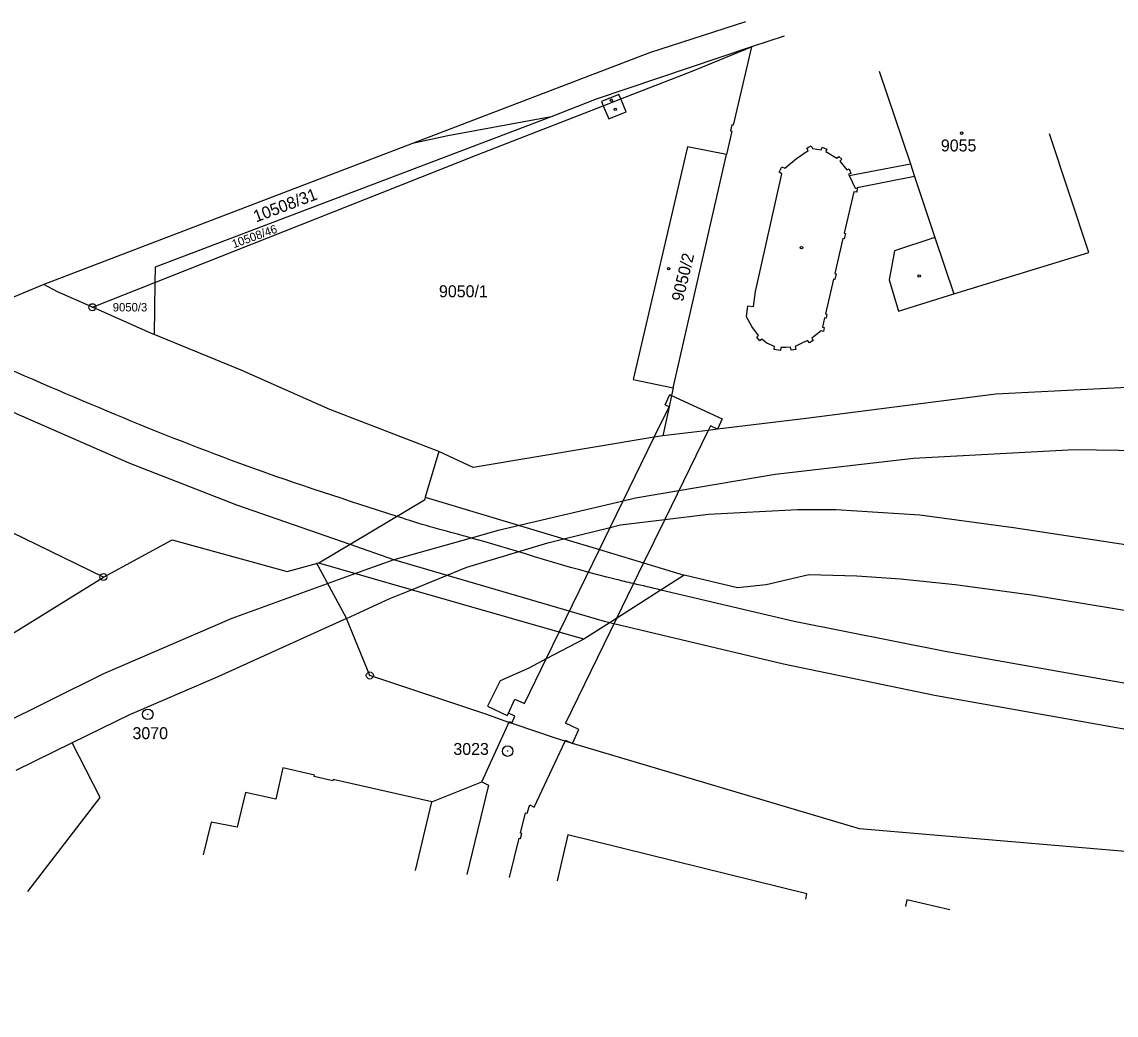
# Model space of a CAD drawing. Extents: x -825057 to -819383, y -1071633 to -1067888.
# Drawn here: x -824516 to -824360.2, y -1069992 to -1069850.6 of the extents above; entities that cross this region are included whole.
import ezdxf

# ---------------------------------------------------------------- set-up
doc = ezdxf.new("R2010")
doc.units = 0
for name, color, linetype in [('Vrstva 1', 7, 'Continuous'), ('Vrstva 10', 7, 'Continuous'), ('Vrstva 13', 7, 'Continuous'), ('Vrstva 17', 7, 'Continuous'), ('Vrstva 18', 7, 'Continuous'), ('Vrstva 19', 7, 'Continuous'), ('Vrstva 24', 7, 'Continuous'), ('Vrstva 25', 7, 'Continuous'), ('Vrstva 4', 7, 'Continuous')]:
    doc.layers.add(name, color=color, linetype=linetype)

msp = doc.modelspace()

# ---------------------------------------------------------------- linework, layer by layer
at = {"layer": 'Vrstva 1'}
for p, q in [((-824407.46, -1069852.61), (-824412.13, -1069854.12)), ((-824412.13, -1069854.12), (-824434.22, -1069861.6)), ((-824420.34, -1069857.48), (-824412.13, -1069854.12)), ((-824412.13, -1069854.12), (-824414.71, -1069865.27)), ((-824430.74, -1069861.54), (-824420.34, -1069857.48)), ((-824393.92, -1069857.6), (-824389.49, -1069870.81)), ((-824434.22, -1069861.6), (-824440.65, -1069864.1)), ((-824433.23, -1069862.51), (-824430.74, -1069861.54)), ((-824451.18, -1069869.52), (-824433.23, -1069862.51)), ((-824440.65, -1069864.1), (-824497.05, -1069885.49)), ((-824440.65, -1069864.1), (-824455.36, -1069866.78)), ((-824414.91, -1069866.15), (-824415.68, -1069869.46)), ((-824414.9, -1069865.22), (-824415.11, -1069866.1)), ((-824415.11, -1069866.1), (-824414.91, -1069866.15)), ((-824414.71, -1069865.27), (-824414.9, -1069865.22)), ((-824364.08, -1069883.39), (-824369.7, -1069866.52)), ((-824455.36, -1069866.78), (-824460.42, -1069867.9)), ((-824464.74, -1069874.88), (-824451.18, -1069869.52)), ((-824421.23, -1069868.35), (-824428.95, -1069901.48)), ((-824423.28, -1069902.7), (-824415.68, -1069869.46)), ((-824415.68, -1069869.46), (-824421.23, -1069868.35)), ((-824389.49, -1069870.81), (-824388.9, -1069872.57)), ((-824388.9, -1069872.57), (-824385.99, -1069881.27)), ((-824497.08, -1069887.68), (-824464.74, -1069874.88)), ((-824385.99, -1069881.27), (-824391.76, -1069883.19)), ((-824391.76, -1069883.19), (-824392.49, -1069887.31)), ((-824383.3, -1069889.28), (-824364.08, -1069883.39)), ((-824497.05, -1069885.49), (-824497.08, -1069887.68)), ((-824510.97, -1069889.02), (-824512.89, -1069887.96)), ((-824505.99, -1069891.2), (-824497.08, -1069887.68)), ((-824497.08, -1069887.68), (-824497.19, -1069895.09)), ((-824392.49, -1069887.31), (-824391.17, -1069891.74)), ((-824505.99, -1069891.2), (-824510.97, -1069889.02)), ((-824391.17, -1069891.74), (-824383.3, -1069889.28)), ((-824497.56, -1069894.94), (-824505.99, -1069891.2)), ((-824497.19, -1069895.09), (-824497.56, -1069894.94)), ((-824484.8, -1069900.16), (-824497.19, -1069895.09)), ((-824472.17, -1069905.74), (-824484.8, -1069900.16)), ((-824428.95, -1069901.48), (-824423.28, -1069902.7)), ((-824348.41, -1069902.08), (-824365.28, -1069902.96)), ((-824423.51, -1069903.75), (-824423.86, -1069905.37)), ((-824423.28, -1069902.7), (-824423.51, -1069903.75)), ((-824377.32, -1069903.57), (-824404.32, -1069907.06)), ((-824365.28, -1069902.96), (-824377.32, -1069903.57)), ((-824423.86, -1069905.37), (-824424.76, -1069909.51)), ((-824456.64, -1069911.75), (-824472.17, -1069905.74)), ((-824404.32, -1069907.06), (-824416.97, -1069908.56)), ((-824416.97, -1069908.56), (-824418.29, -1069908.74)), ((-824425.96, -1069909.71), (-824451.78, -1069914)), ((-824424.76, -1069909.51), (-824425.96, -1069909.71)), ((-824418.29, -1069908.74), (-824424.76, -1069909.51)), ((-824451.78, -1069914), (-824456.64, -1069911.75)), ((-824504.43, -1069929.62), (-824520.71, -1069921.68)), ((-824504.43, -1069929.62), (-824494.64, -1069924.31)), ((-824494.64, -1069924.31), (-824478.24, -1069928.81)), ((-824478.24, -1069928.81), (-824474.07, -1069927.68)), ((-824474.07, -1069927.68), (-824473.89, -1069927.99)), ((-824473.89, -1069927.99), (-824469.8, -1069935.51)), ((-824605.11, -1069991.98), (-824504.43, -1069929.62)), ((-824469.8, -1069935.51), (-824488.13, -1069943.84)), ((-824466.48, -1069943.63), (-824469.8, -1069935.51)), ((-824488.13, -1069943.84), (-824500.72, -1069949.25)), ((-824449.98, -1069949.15), (-824466.48, -1069943.63)), ((-824446.69, -1069950.3), (-824449.98, -1069949.15)), ((-824500.72, -1069949.25), (-824508.86, -1069953.22)), ((-824447.03, -1069951.08), (-824446.69, -1069950.3)), ((-824445.91, -1069950.57), (-824446.69, -1069950.3)), ((-824440.02, -1069952.55), (-824445.91, -1069950.57)), ((-824450.51, -1069958.79), (-824447.03, -1069951.08)), ((-824508.86, -1069953.22), (-824516.9, -1069957.15)), ((-824504.87, -1069961.02), (-824508.86, -1069953.22)), ((-824438.66, -1069952.98), (-824440.02, -1069952.55)), ((-824437.61, -1069953.31), (-824438.66, -1069952.98)), ((-824396.76, -1069965.44), (-824437.61, -1069953.31)), ((-824478.85, -1069956.77), (-824479.88, -1069961.26)), ((-824474.37, -1069957.8), (-824478.85, -1069956.77)), ((-824474.41, -1069958), (-824474.37, -1069957.8)), ((-824471.73, -1069958.61), (-824474.41, -1069958)), ((-824471.69, -1069958.42), (-824471.73, -1069958.61)), ((-824457.67, -1069961.64), (-824471.69, -1069958.42)), ((-824457.67, -1069961.64), (-824450.51, -1069958.79)), ((-824515.17, -1069974.37), (-824504.87, -1069961.02)), ((-824484.17, -1069960.27), (-824485.36, -1069965.23)), ((-824479.88, -1069961.26), (-824484.17, -1069960.27)), ((-824459.97, -1069971.4), (-824457.67, -1069961.64)), ((-824489.09, -1069964.5), (-824490.21, -1069969.18)), ((-824485.36, -1069965.23), (-824489.09, -1069964.5)), ((-824346.67, -1069969.71), (-824396.76, -1069965.44)), ((-824438.29, -1069966.33), (-824439.8, -1069972.88)), ((-824404.22, -1069974.72), (-824438.29, -1069966.33)), ((-824404.4, -1069975.48), (-824404.22, -1069974.72)), ((-824389.98, -1069975.56), (-824390.2, -1069976.52)), ((-824383.86, -1069976.99), (-824389.98, -1069975.56))]:
    msp.add_line(p, q, dxfattribs=at)
at = {"layer": 'Vrstva 10'}
for p, q in [((-824500.74, -1069913.38), (-824523.44, -1069903.5)), ((-824366.14, -1069911.5), (-824389.05, -1069912.74)), ((-824342.94, -1069911.83), (-824366.14, -1069911.5)), ((-824389.05, -1069912.74), (-824408.75, -1069915)), ((-824485.44, -1069919.37), (-824500.74, -1069913.38)), ((-824408.75, -1069915), (-824422.49, -1069917.35)), ((-824422.49, -1069917.35), (-824428.66, -1069918.4)), ((-824469.3, -1069925), (-824485.44, -1069919.37)), ((-824430.4, -1069918.81), (-824448.21, -1069922.98)), ((-824428.66, -1069918.4), (-824430.4, -1069918.81)), ((-824452.04, -1069924.06), (-824463.06, -1069927.18)), ((-824448.21, -1069922.98), (-824452.04, -1069924.06)), ((-824463.06, -1069927.18), (-824469.3, -1069925)), ((-824463.06, -1069927.18), (-824467.35, -1069928.68)), ((-824433.08, -1069935.93), (-824463.06, -1069927.18)), ((-824467.35, -1069928.68), (-824486.13, -1069935.51)), ((-824406.04, -1069935.93), (-824425.03, -1069931.46)), ((-824486.13, -1069935.51), (-824504.4, -1069943.41)), ((-824431.71, -1069936.26), (-824433.08, -1069935.93)), ((-824407.57, -1069942.03), (-824431.71, -1069936.26)), ((-824384.56, -1069940.23), (-824406.04, -1069935.93)), ((-824353.85, -1069945.66), (-824384.56, -1069940.23)), ((-824386.07, -1069946.46), (-824407.57, -1069942.03)), ((-824504.4, -1069943.41), (-824522.01, -1069952.14)), ((-824354.57, -1069952.06), (-824386.07, -1069946.46))]:
    msp.add_line(p, q, dxfattribs=at)
for points in [[(-824462.57, -1069920.99), (-824483.8, -1069913.88), (-824521.44, -1069898.48)], [(-824425.03, -1069931.46), (-824428.93, -1069930.54), (-824431.4, -1069929.96), (-824452.04, -1069924.06), (-824461.35, -1069921.4), (-824462.57, -1069920.99)]]:
    msp.add_spline(points, degree=3, dxfattribs=at)
at = {"layer": 'Vrstva 13'}
for p, q in [((-824412.97, -1069850.58), (-824426.67, -1069854.99)), ((-824426.67, -1069854.99), (-824460.42, -1069867.9)), ((-824460.42, -1069867.9), (-824512.89, -1069887.96)), ((-824512.89, -1069887.96), (-824524.56, -1069892.82))]:
    msp.add_line(p, q, dxfattribs=at)
at = {"layer": 'Vrstva 24'}
for centre, radius in [((-824505.99, -1069891.2), 0.5), ((-824505.99, -1069891.2), 0.0327), ((-824504.43, -1069929.62), 0.5), ((-824504.43, -1069929.62), 0.0327), ((-824466.48, -1069943.63), 0.5), ((-824466.48, -1069943.63), 0.0327), ((-824498.1, -1069949.16), 0.75), ((-824498.1, -1069949.16), 0.0327), ((-824446.85, -1069954.39), 0.75), ((-824446.85, -1069954.39), 0.0327)]:
    msp.add_circle(centre, radius, dxfattribs=at)
at = {"layer": 'Vrstva 25'}
for centre in [(-824432.08, -1069861.73), (-824431.52, -1069863.04), (-824382.19, -1069866.42), (-824405, -1069882.72), (-824423.93, -1069885.7), (-824388.24, -1069886.77)]:
    msp.add_circle(centre, 0.175, dxfattribs=at)
at = {"layer": 'Vrstva 4'}
for p, q in [((-824431, -1069860.91), (-824433.47, -1069861.93)), ((-824430.74, -1069861.54), (-824431, -1069860.91)), ((-824429.98, -1069863.4), (-824430.74, -1069861.54)), ((-824433.47, -1069861.93), (-824433.23, -1069862.51)), ((-824433.23, -1069862.51), (-824432.43, -1069864.4)), ((-824432.43, -1069864.4), (-824429.98, -1069863.4)), ((-824405.71, -1069870.03), (-824404.06, -1069868.9)), ((-824404.23, -1069868.54), (-824403.6, -1069868.24)), ((-824404.06, -1069868.9), (-824404.23, -1069868.54)), ((-824403.6, -1069868.24), (-824403.43, -1069868.6)), ((-824403.43, -1069868.6), (-824402.19, -1069868.79)), ((-824402.19, -1069868.79), (-824402.05, -1069868.42)), ((-824402.05, -1069868.42), (-824401.38, -1069868.68)), ((-824401.38, -1069868.68), (-824401.52, -1069869.05)), ((-824401.52, -1069869.05), (-824399.95, -1069870)), ((-824408.2, -1069871.98), (-824407.78, -1069871.2)), ((-824407.78, -1069871.2), (-824407.37, -1069871.42)), ((-824407.37, -1069871.42), (-824405.71, -1069870.03)), ((-824399.95, -1069870), (-824399.66, -1069869.72)), ((-824399.66, -1069869.72), (-824399.27, -1069870.13)), ((-824399.27, -1069870.13), (-824399.56, -1069870.41)), ((-824399.56, -1069870.41), (-824398.54, -1069871.63)), ((-824398.21, -1069872.45), (-824389.49, -1069870.81)), ((-824411.57, -1069888.98), (-824407.79, -1069872.2)), ((-824407.79, -1069872.2), (-824408.2, -1069871.98)), ((-824398.54, -1069871.63), (-824398.23, -1069871.51)), ((-824397.98, -1069872.16), (-824398.29, -1069872.28)), ((-824398.29, -1069872.28), (-824398.21, -1069872.45)), ((-824398.23, -1069871.51), (-824397.98, -1069872.16)), ((-824398.21, -1069872.45), (-824397.36, -1069874.26)), ((-824388.9, -1069872.57), (-824397.08, -1069874.21)), ((-824397.36, -1069874.26), (-824397.08, -1069874.21)), ((-824397.08, -1069874.21), (-824397.14, -1069874.84)), ((-824397.56, -1069874.79), (-824398.92, -1069880.67)), ((-824397.14, -1069874.84), (-824397.56, -1069874.79)), ((-824399.09, -1069881.43), (-824400.24, -1069886.38)), ((-824398.9, -1069881.47), (-824399.09, -1069881.43)), ((-824398.92, -1069880.67), (-824398.72, -1069880.71)), ((-824398.72, -1069880.71), (-824398.9, -1069881.47)), ((-824385.99, -1069881.27), (-824383.3, -1069889.28)), ((-824400.24, -1069886.38), (-824400.04, -1069886.43)), ((-824400.04, -1069886.43), (-824400.23, -1069887.25)), ((-824400.43, -1069887.2), (-824401.57, -1069892.14)), ((-824400.23, -1069887.25), (-824400.43, -1069887.2)), ((-824411.85, -1069891.11), (-824411.57, -1069888.98)), ((-824412.82, -1069892.57), (-824412.64, -1069891.01)), ((-824412.64, -1069891.01), (-824411.85, -1069891.11)), ((-824412.08, -1069893.93), (-824412.82, -1069892.57)), ((-824401.7, -1069892.71), (-824402.01, -1069894.06)), ((-824401.5, -1069892.75), (-824401.7, -1069892.71)), ((-824401.57, -1069892.14), (-824401.37, -1069892.18)), ((-824401.37, -1069892.18), (-824401.5, -1069892.75)), ((-824411.11, -1069895.23), (-824412.08, -1069893.93)), ((-824402.21, -1069894.58), (-824403.55, -1069895.61)), ((-824401.88, -1069894.65), (-824402.21, -1069894.58)), ((-824402.01, -1069894.06), (-824401.77, -1069894.1)), ((-824401.77, -1069894.1), (-824401.88, -1069894.65)), ((-824411.38, -1069895.47), (-824411.11, -1069895.23)), ((-824410.93, -1069895.99), (-824411.38, -1069895.47)), ((-824410.66, -1069895.75), (-824410.93, -1069895.99)), ((-824409.92, -1069896.31), (-824410.66, -1069895.75)), ((-824404.16, -1069895.96), (-824405.07, -1069896.38)), ((-824403.88, -1069896.29), (-824404.16, -1069895.96)), ((-824403.32, -1069895.93), (-824403.88, -1069896.29)), ((-824403.55, -1069895.61), (-824403.32, -1069895.93)), ((-824408.83, -1069896.81), (-824409.92, -1069896.31)), ((-824408.89, -1069897.24), (-824408.83, -1069896.81)), ((-824407.99, -1069897.36), (-824408.89, -1069897.24)), ((-824407.93, -1069896.93), (-824407.99, -1069897.36)), ((-824407.25, -1069896.93), (-824407.93, -1069896.93)), ((-824406.55, -1069896.9), (-824407.25, -1069896.93)), ((-824406.49, -1069897.3), (-824406.55, -1069896.9)), ((-824405.81, -1069897.2), (-824406.49, -1069897.3)), ((-824405.07, -1069896.38), (-824405.89, -1069896.79)), ((-824405.89, -1069896.79), (-824405.81, -1069897.2)), ((-824424.43, -1069905.1), (-824423.75, -1069903.64)), ((-824423.75, -1069903.64), (-824423.51, -1069903.75)), ((-824423.51, -1069903.75), (-824416.29, -1069907.1)), ((-824425.96, -1069909.71), (-824423.86, -1069905.37)), ((-824423.86, -1069905.37), (-824424.43, -1069905.1)), ((-824417.98, -1069908.09), (-824418.29, -1069908.74)), ((-824416.97, -1069908.56), (-824417.98, -1069908.09)), ((-824416.29, -1069907.1), (-824416.97, -1069908.56)), ((-824432.24, -1069922.56), (-824425.96, -1069909.71)), ((-824418.29, -1069908.74), (-824424.47, -1069921.42)), ((-824456.64, -1069911.75), (-824458.61, -1069918.22)), ((-824458.67, -1069918.66), (-824473.72, -1069927.64)), ((-824458.61, -1069918.22), (-824458.67, -1069918.66)), ((-824458.61, -1069918.22), (-824438.85, -1069924.17)), ((-824424.47, -1069921.42), (-824418.26, -1069920.64)), ((-824418.26, -1069920.64), (-824405.55, -1069919.98)), ((-824405.55, -1069919.98), (-824400.11, -1069919.98)), ((-824400.11, -1069919.98), (-824388.14, -1069920.74)), ((-824388.14, -1069920.74), (-824374.82, -1069922.54)), ((-824438.85, -1069924.17), (-824432.24, -1069922.56)), ((-824433.77, -1069925.7), (-824432.24, -1069922.56)), ((-824432.24, -1069922.56), (-824430.76, -1069922.2)), ((-824430.76, -1069922.2), (-824424.47, -1069921.42)), ((-824424.47, -1069921.42), (-824427.49, -1069927.59)), ((-824374.82, -1069922.54), (-824353.13, -1069925.84)), ((-824441.15, -1069924.73), (-824438.85, -1069924.17)), ((-824438.85, -1069924.17), (-824433.77, -1069925.7)), ((-824452.68, -1069928.22), (-824441.15, -1069924.73)), ((-824439.5, -1069937.47), (-824433.77, -1069925.7)), ((-824433.77, -1069925.7), (-824427.49, -1069927.59)), ((-824473.72, -1069927.64), (-824474.07, -1069927.68)), ((-824460.55, -1069931.42), (-824473.72, -1069927.64)), ((-824460.55, -1069931.42), (-824452.68, -1069928.22)), ((-824427.49, -1069927.59), (-824431.35, -1069935.51)), ((-824427.49, -1069927.59), (-824421.71, -1069929.33)), ((-824421.71, -1069929.33), (-824431.35, -1069935.51)), ((-824414.11, -1069931.14), (-824421.71, -1069929.33)), ((-824403.94, -1069929.28), (-824410.04, -1069930.72)), ((-824397.12, -1069929.5), (-824403.94, -1069929.28)), ((-824390.92, -1069929.92), (-824397.12, -1069929.5)), ((-824383.1, -1069930.71), (-824390.92, -1069929.92)), ((-824463.65, -1069932.68), (-824460.55, -1069931.42)), ((-824439.5, -1069937.47), (-824460.55, -1069931.42)), ((-824410.04, -1069930.72), (-824414.11, -1069931.14)), ((-824372.26, -1069932.18), (-824383.1, -1069930.71)), ((-824469.8, -1069935.51), (-824463.65, -1069932.68)), ((-824348.49, -1069936.1), (-824372.26, -1069932.18)), ((-824431.35, -1069935.51), (-824438.61, -1069950.41)), ((-824431.35, -1069935.51), (-824435.98, -1069938.48)), ((-824441.36, -1069941.28), (-824439.5, -1069937.47)), ((-824435.98, -1069938.48), (-824439.5, -1069937.47)), ((-824435.98, -1069938.48), (-824441.36, -1069941.28)), ((-824444.46, -1069947.64), (-824441.36, -1069941.28)), ((-824441.36, -1069941.28), (-824443.85, -1069942.58)), ((-824443.85, -1069942.58), (-824447.93, -1069944.38)), ((-824447.93, -1069944.38), (-824449.71, -1069948.02)), ((-824446.74, -1069948.99), (-824445.84, -1069947)), ((-824445.84, -1069947), (-824444.46, -1069947.64)), ((-824449.71, -1069948.02), (-824446.91, -1069949.34)), ((-824446.91, -1069949.34), (-824446.74, -1069948.99)), ((-824445.83, -1069949.42), (-824446.74, -1069948.99)), ((-824446.69, -1069950.3), (-824446.63, -1069950.16)), ((-824446.63, -1069950.16), (-824446.23, -1069950.34)), ((-824446.23, -1069950.34), (-824445.83, -1069949.42)), ((-824436.69, -1069951.31), (-824438.61, -1069950.41)), ((-824437.61, -1069953.31), (-824436.69, -1069951.31)), ((-824443.07, -1069962.36), (-824438.66, -1069952.98)), ((-824438.66, -1069952.98), (-824438.6, -1069952.85)), ((-824438.6, -1069952.85), (-824437.61, -1069953.31)), ((-824449.56, -1069959.25), (-824452.67, -1069971.94)), ((-824450.51, -1069958.79), (-824449.56, -1069959.25)), ((-824445.02, -1069966.06), (-824444.31, -1069963.18)), ((-824444.31, -1069963.18), (-824444.09, -1069963.23)), ((-824444.09, -1069963.23), (-824443.69, -1069962.06)), ((-824443.69, -1069962.06), (-824443.07, -1069962.36)), ((-824444.82, -1069966.11), (-824445.02, -1069966.06)), ((-824445, -1069966.85), (-824444.82, -1069966.11)), ((-824446.57, -1069972.38), (-824445.2, -1069966.8)), ((-824445.2, -1069966.8), (-824445, -1069966.85))]:
    msp.add_line(p, q, dxfattribs=at)

# ---------------------------------------------------------------- texts
at = {"layer": 'Vrstva 17'}
for s, p in [('3070', (-824500.282, -1069952.69)), ('3023', (-824454.58, -1069954.94))]:
    msp.add_text(s, height=1.7, dxfattribs=at).set_placement(p)
at = {"layer": 'Vrstva 18'}
for s, height, rotation, p in [('10508/31', 1.7, 20.7, (-824482.682, -1069879.145)), ('10508/46', 1.2, 19.8, (-824485.86, -1069882.81))]:
    msp.add_text(s, height=height, rotation=rotation, dxfattribs=at).set_placement(p)
for s, height, p in [('9050/1', 1.7, (-824456.629, -1069889.78)), ('9050/3', 1.2, (-824503.09, -1069891.8))]:
    msp.add_text(s, height=height, dxfattribs=at).set_placement(p)
at = {"layer": 'Vrstva 19'}
msp.add_text('9055', height=1.7, dxfattribs=at).set_placement((-824385.148, -1069869.02))
msp.add_text('9050/2', height=1.7, rotation=76.5, dxfattribs=at).set_placement((-824421.885, -1069890.496))

doc.saveas('drawing.dxf')
